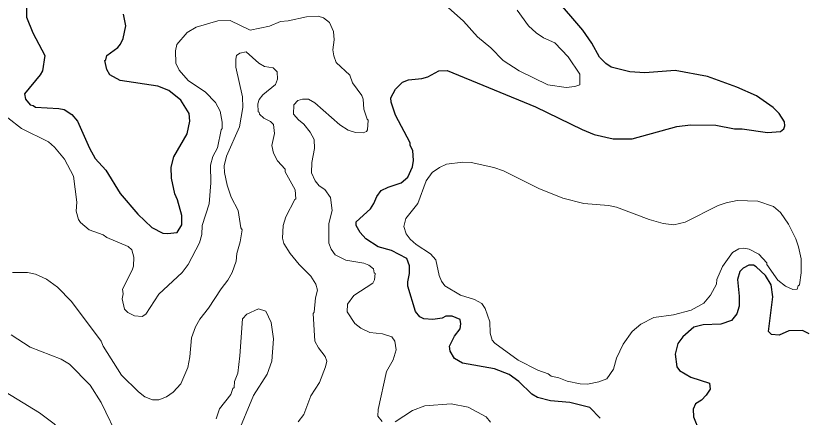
# Model space of a CAD drawing. Extents: x 447.8 to 473.9, y 7733.1 to 7760.8.
# Drawn here: x 460.462 to 462.811, y 7746.951 to 7748.146 of the extents above; entities that cross this region are included whole.
import ezdxf

# ---------------------------------------------------------------- set-up
doc = ezdxf.new("R2010")
doc.units = 0
doc.header["$LTSCALE"] = 0.032
doc.layers.add('1', color=7, linetype='Continuous', lineweight=25)
doc.layers.add('2', color=7, linetype='Continuous', lineweight=13)

msp = doc.modelspace()

# ---------------------------------------------------------------- linework, layer by layer
at = {"layer": '1'}
for points in [[(460.4925, 7748.2023), (460.494, 7748.1426), (460.5127, 7748.0954), (460.5485, 7748.0277), (460.5413, 7747.982), (460.5347, 7747.9705), (460.488, 7747.9137), (460.4903, 7747.8983), (460.5049, 7747.881), (460.5133, 7747.8792), (460.5208, 7747.8738), (460.5894, 7747.8704), (460.6054, 7747.8669), (460.629, 7747.8525), (460.6457, 7747.8325), (460.681, 7747.7523), (460.698, 7747.7213), (460.7295, 7747.6864), (460.7728, 7747.6175), (460.8251, 7747.556), (460.867, 7747.5159), (460.8994, 7747.4995), (460.9135, 7747.4979), (460.9422, 7747.5012), (460.956, 7747.5238), (460.9557, 7747.5514), (460.943, 7747.5984), (460.9347, 7747.6158), (460.9253, 7747.6633), (460.9238, 7747.6953), (460.9324, 7747.7268), (460.9718, 7747.7952), (460.9798, 7747.8328), (460.9782, 7747.8557), (460.953, 7747.895), (460.9173, 7747.9234), (460.8849, 7747.9363), (460.7728, 7747.9539), (460.7421, 7747.9704), (460.7324, 7747.9861), (460.7266, 7748.0128), (460.7297, 7748.0151), (460.733, 7748.0276), (460.765, 7748.0517), (460.7738, 7748.0618), (460.7816, 7748.0783), (460.789, 7748.1162), (460.782, 7748.1509)], [(461.7545, 7747.1477), (461.7526, 7747.1624), (461.7672, 7747.1926), (461.7844, 7747.2146), (461.7863, 7747.2287), (461.7845, 7747.2419), (461.7606, 7747.2516), (461.7417, 7747.2516), (461.7309, 7747.2461), (461.7032, 7747.2421), (461.6766, 7747.2435), (461.6642, 7747.2503), (461.6515, 7747.2656), (461.6287, 7747.3408), (461.6284, 7747.3542), (461.6339, 7747.3788), (461.634, 7747.4013), (461.626, 7747.4237), (461.5798, 7747.4471), (461.5406, 7747.4586), (461.5033, 7747.4825), (461.4871, 7747.5008), (461.4747, 7747.5215), (461.4747, 7747.5328), (461.5171, 7747.5718), (461.5279, 7747.5872), (461.536, 7747.6081), (461.5495, 7747.6257), (461.5699, 7747.6364), (461.6083, 7747.6485), (461.629, 7747.6653), (461.6427, 7747.6966), (461.6451, 7747.7155), (461.6436, 7747.7447), (461.6358, 7747.7596), (461.6355, 7747.7684), (461.5916, 7747.8501), (461.5793, 7747.8896), (461.5782, 7747.9018), (461.5922, 7747.9274), (461.6124, 7747.949), (461.6308, 7747.9554), (461.6707, 7747.9591), (461.6881, 7747.9649), (461.7209, 7747.9827), (461.7458, 7747.9835), (462.0083, 7747.8757), (462.1477, 7747.8078), (462.183, 7747.7933), (462.2396, 7747.78), (462.2964, 7747.78), (462.4292, 7747.8164), (462.47, 7747.8217), (462.5458, 7747.8209), (462.6013, 7747.8099), (462.6235, 7747.8095), (462.6992, 7747.7984), (462.7377, 7747.8022), (462.7474, 7747.8098), (462.7507, 7747.8184), (462.7496, 7747.8307), (462.7335, 7747.8555), (462.716, 7747.8734), (462.666, 7747.9075), (462.6082, 7747.9337), (462.5202, 7747.9651), (462.4243, 7747.9835), (462.3341, 7747.9765), (462.2896, 7747.9795), (462.2343, 7747.9937), (462.2181, 7748.0038), (462.1994, 7748.0228), (462.176, 7748.0649), (462.1499, 7748.1032), (462.0652, 7748.2024)], [(462.7017, 7747.2063), (462.7152, 7747.3099), (462.7096, 7747.345), (462.6928, 7747.3733), (462.6655, 7747.399), (462.6576, 7747.4039), (462.6436, 7747.4037), (462.6269, 7747.3949), (462.6163, 7747.385), (462.6103, 7747.3615), (462.615, 7747.311), (462.6143, 7747.2812), (462.6076, 7747.2586), (462.5924, 7747.2389), (462.5605, 7747.2277), (462.508, 7747.2261), (462.4803, 7747.2191), (462.447, 7747.1902), (462.4325, 7747.1704), (462.4244, 7747.1383), (462.4288, 7747.1013), (462.4374, 7747.0904), (462.4705, 7747.0699), (462.5268, 7747.0527), (462.5285, 7747.0349), (462.5167, 7747.0166), (462.5028, 7747.0016), (462.4848, 7746.9905), (462.4774, 7746.9754), (462.4788, 7746.9521), (462.4954, 7746.9102)], [(462.8232, 7747.1989), (462.8031, 7747.2091), (462.7629, 7747.2083), (462.7341, 7747.1957), (462.7112, 7747.197), (462.7017, 7747.2063)], [(461.9593, 7747.0577), (461.9302, 7747.0779), (461.8869, 7747.0954), (461.7918, 7747.112), (461.7678, 7747.126), (461.7545, 7747.1477)], [(462.201, 7746.9484), (462.1702, 7746.9799), (462.1108, 7746.995), (462.0531, 7746.9998), (462.0147, 7747.0094), (461.9972, 7747.0198), (461.9593, 7747.0577)]]:
    msp.add_lwpolyline(points, dxfattribs=at)
at = {"layer": '2'}
for points in [[(461.7484, 7748.1711), (461.7945, 7748.1308), (461.8358, 7748.0838), (461.8755, 7748.0506), (461.9126, 7748.0135), (461.9598, 7747.9825), (462.0456, 7747.9404), (462.0994, 7747.933), (462.1258, 7747.9354), (462.1401, 7747.9411), (462.1405, 7747.9728), (462.1058, 7748.0239), (462.0666, 7748.0659), (462.0323, 7748.0805), (462.0109, 7748.0955), (461.988, 7748.1168), (461.9539, 7748.1628)], [(461.3776, 7748.1405), (461.3614, 7748.1454), (461.327, 7748.1437), (461.2723, 7748.1312), (461.2495, 7748.1295), (461.2166, 7748.1153), (461.1595, 7748.1038), (461.1001, 7748.1326), (461.0632, 7748.1318), (460.9985, 7748.1129), (460.9718, 7748.0967), (460.9415, 7748.061), (460.9374, 7748.0422), (460.9382, 7748.0057), (460.9479, 7747.9845), (460.9752, 7747.9536), (461.0266, 7747.9184), (461.0566, 7747.8883), (461.0696, 7747.8621), (461.076, 7747.8296), (461.076, 7747.8107), (461.0729, 7747.8069), (461.0618, 7747.7533), (461.0481, 7747.7273), (461.0408, 7747.7017), (461.0423, 7747.6488), (461.0375, 7747.5859), (461.0167, 7747.5215), (461.015, 7747.4954), (461.0087, 7747.4706), (460.9746, 7747.4057), (460.9571, 7747.3821), (460.8877, 7747.3175), (460.8492, 7747.2575), (460.8379, 7747.2509), (460.8152, 7747.2531), (460.7957, 7747.2626), (460.7858, 7747.2729), (460.7779, 7747.3037), (460.7809, 7747.3188), (460.7796, 7747.3318), (460.8082, 7747.3884), (460.8122, 7747.4012), (460.8131, 7747.4276), (460.807, 7747.449), (460.7964, 7747.4591), (460.7332, 7747.4864), (460.7214, 7747.4939), (460.6803, 7747.5088), (460.6545, 7747.5307), (460.6481, 7747.5396), (460.6416, 7747.5648), (460.6439, 7747.5911), (460.6333, 7747.6684), (460.6067, 7747.7197), (460.5769, 7747.7556), (460.5593, 7747.7709), (460.4783, 7747.811), (460.4385, 7747.8423)], [(461.408, 7748.0266), (461.4055, 7748.045), (461.4095, 7748.0749), (461.4076, 7748.1), (461.3953, 7748.1265), (461.3776, 7748.1405)], [(461.0892, 7747.7281), (461.1273, 7747.8153), (461.1377, 7747.8729), (461.1369, 7747.9049), (461.1162, 7747.9931), (461.1162, 7748.0172), (461.1191, 7748.0282), (461.1282, 7748.0352), (461.1473, 7748.0387), (461.1853, 7748.005), (461.2021, 7747.9952), (461.2276, 7747.9909), (461.2396, 7747.979), (461.2411, 7747.9578), (461.2351, 7747.9415), (461.1968, 7747.9111), (461.1861, 7747.8966), (461.1819, 7747.8841), (461.1835, 7747.8604), (461.1865, 7747.8591), (461.1868, 7747.8537), (461.1998, 7747.8413), (461.2203, 7747.8312), (461.2283, 7747.8224), (461.2315, 7747.7956), (461.2243, 7747.7602), (461.2283, 7747.7377), (461.2407, 7747.7141), (461.2634, 7747.6894), (461.2639, 7747.6816), (461.2932, 7747.6276), (461.2956, 7747.6008), (461.2926, 7747.5994), (461.2657, 7747.5474), (461.258, 7747.5215), (461.2558, 7747.4843), (461.2598, 7747.4687), (461.2787, 7747.4389), (461.3055, 7747.4055), (461.3403, 7747.3714), (461.3546, 7747.3476), (461.3597, 7747.3295), (461.3541, 7747.3067), (461.3501, 7747.264), (461.347, 7747.2594), (461.3518, 7747.1775), (461.3626, 7747.1574), (461.3821, 7747.1316), (461.3871, 7747.1175), (461.3836, 7747.1011), (461.3655, 7747.0541), (461.3401, 7747.0143), (461.3188, 7746.9592), (461.3022, 7746.9377)], [(461.5522, 7746.9383), (461.5395, 7746.9545), (461.5407, 7746.974), (461.5648, 7747.0867), (461.5853, 7747.1217), (461.5937, 7747.1516), (461.5898, 7747.1771), (461.5814, 7747.1908), (461.5537, 7747.1995), (461.5155, 7747.2028), (461.4891, 7747.2164), (461.4708, 7747.2298), (461.4481, 7747.2649), (461.4495, 7747.2874), (461.4679, 7747.3139), (461.524, 7747.3501), (461.5291, 7747.3597), (461.5313, 7747.3788), (461.5282, 7747.381), (461.5266, 7747.3924), (461.5127, 7747.404), (461.4973, 7747.4096), (461.4437, 7747.4187), (461.4125, 7747.435), (461.4005, 7747.4513), (461.3935, 7747.4689), (461.3935, 7747.5282), (461.403, 7747.5667), (461.3983, 7747.6048), (461.3812, 7747.6286), (461.3645, 7747.6399), (461.3525, 7747.6545), (461.3414, 7747.6784), (461.3426, 7747.7099), (461.3509, 7747.751), (461.3501, 7747.778), (461.3377, 7747.7997), (461.319, 7747.824), (461.3034, 7747.8362), (461.2884, 7747.8529), (461.289, 7747.8814), (461.3016, 7747.8938), (461.3147, 7747.8977), (461.333, 7747.8985), (461.352, 7747.8871), (461.4266, 7747.8215), (461.4514, 7747.8062), (461.4733, 7747.7984), (461.4957, 7747.7976), (461.5055, 7747.8017), (461.5089, 7747.8067), (461.5105, 7747.8357), (461.5072, 7747.8382), (461.4979, 7747.8685), (461.4961, 7747.8983), (461.4916, 7747.9088), (461.4643, 7747.9463), (461.4557, 7747.9693), (461.4157, 7748.0069), (461.408, 7748.0266)], [(461.1241, 7747.5667), (461.1027, 7747.6065), (461.0905, 7747.6417), (461.0825, 7747.6799), (461.0817, 7747.6997), (461.0892, 7747.7281)], [(460.4517, 7747.3824), (460.4966, 7747.3824), (460.5204, 7747.3773), (460.5532, 7747.3625), (460.5857, 7747.3379), (460.6277, 7747.296), (460.7159, 7747.1774), (460.7222, 7747.1621), (460.7768, 7747.0764), (460.8265, 7747.0267), (460.8457, 7747.0116), (460.8689, 7747.0024), (460.8873, 7747.003), (460.9101, 7747.0117), (460.9304, 7747.0258), (460.9532, 7747.0502), (460.9735, 7747.0988), (460.9798, 7747.1306), (460.9847, 7747.1871), (460.9965, 7747.2201), (461.0097, 7747.2431), (461.0357, 7747.2755), (461.0729, 7747.3332), (461.0932, 7747.3593), (461.1056, 7747.382), (461.1177, 7747.416), (461.1194, 7747.4387), (461.1291, 7747.4728), (461.1353, 7747.5094), (461.1314, 7747.5152), (461.1241, 7747.5667)], [(461.1207, 7746.899), (461.1694, 7747.0159), (461.2101, 7747.0796), (461.2243, 7747.1175), (461.2284, 7747.1848), (461.2219, 7747.2332), (461.2059, 7747.2668), (461.1837, 7747.2733), (461.1495, 7747.2578), (461.1364, 7747.2438), (461.1289, 7747.1335), (461.1225, 7747.0825), (461.113, 7747.0569), (461.1118, 7747.0394), (461.1081, 7747.0365), (461.1016, 7747.0185), (461.068, 7746.9756), (461.0584, 7746.9466)], [(460.7708, 7746.8817), (460.7157, 7746.9953), (460.6834, 7747.0469), (460.6218, 7747.1088), (460.5964, 7747.1236), (460.5042, 7747.1593), (460.4483, 7747.1959)], [(460.3988, 7747.0458), (460.5326, 7746.9645), (460.5757, 7746.9317), (460.6316, 7746.8791), (460.6689, 7746.8249), (460.6957, 7746.7789), (460.77, 7746.7002), (460.7913, 7746.6893), (460.8354, 7746.676), (460.8524, 7746.6657), (460.866, 7746.6476), (460.873, 7746.6288), (460.8726, 7746.6145), (460.8692, 7746.6096), (460.8661, 7746.5854), (460.872, 7746.5646), (460.8926, 7746.5529), (460.9471, 7746.5558), (460.9676, 7746.5541), (460.9864, 7746.5476), (461.0067, 7746.5334), (461.0337, 7746.4994)], [(461.8746, 7746.936), (461.8622, 7746.9518), (461.8086, 7746.9807), (461.758, 7746.9911), (461.6797, 7746.9846), (461.6422, 7746.9705), (461.5913, 7746.937)]]:
    msp.add_lwpolyline(points, dxfattribs=at)
msp.add_lwpolyline([(462.347, 7747.5402), (462.2496, 7747.5763), (462.2258, 7747.5811), (462.1527, 7747.5877), (462.0898, 7747.6033), (462.0187, 7747.6324), (461.9135, 7747.6851), (461.885, 7747.6949), (461.817, 7747.7093), (461.7926, 7747.7109), (461.7439, 7747.7043), (461.7231, 7747.6944), (461.7008, 7747.6792), (461.6835, 7747.6553), (461.6579, 7747.5876), (461.6229, 7747.5429), (461.6164, 7747.5192), (461.624, 7747.4969), (461.6357, 7747.4815), (461.6537, 7747.4651), (461.6964, 7747.4375), (461.7123, 7747.4193), (461.722, 7747.373), (461.729, 7747.3557), (461.7385, 7747.3427), (461.7855, 7747.3145), (461.827, 7747.3011), (461.8487, 7747.29), (461.8586, 7747.2743), (461.8728, 7747.2348), (461.874, 7747.2011), (461.8793, 7747.1806), (461.8871, 7747.1711), (461.9574, 7747.1212), (462.0153, 7747.0907), (462.0463, 7747.08), (462.055, 7747.0733), (462.0777, 7747.0681), (462.1026, 7747.0584), (462.1415, 7747.0505), (462.163, 7747.0497), (462.1973, 7747.0562), (462.221, 7747.0654), (462.2408, 7747.0938), (462.2494, 7747.1271), (462.2692, 7747.1684), (462.2959, 7747.2058), (462.3217, 7747.2284), (462.3604, 7747.2477), (462.419, 7747.2561), (462.4718, 7747.27), (462.5097, 7747.2906), (462.5299, 7747.3144), (462.5476, 7747.3473), (462.5481, 7747.3609), (462.5653, 7747.3999), (462.5952, 7747.4415), (462.6134, 7747.4528), (462.6285, 7747.4544), (462.6449, 7747.4514), (462.6737, 7747.4368), (462.6967, 7747.4111), (462.6972, 7747.406), (462.7295, 7747.3586), (462.7524, 7747.3409), (462.7743, 7747.3317), (462.7871, 7747.3318), (462.7901, 7747.3422), (462.7939, 7747.3452), (462.7994, 7747.3807), (462.7995, 7747.423), (462.7918, 7747.4582), (462.7833, 7747.482), (462.7613, 7747.526), (462.7375, 7747.5606), (462.7165, 7747.578), (462.6706, 7747.5947), (462.6093, 7747.5964), (462.5757, 7747.5893), (462.5522, 7747.581), (462.4541, 7747.532), (462.42, 7747.5243), (462.3886, 7747.528)], close=True, dxfattribs=at)

doc.saveas('drawing.dxf')
